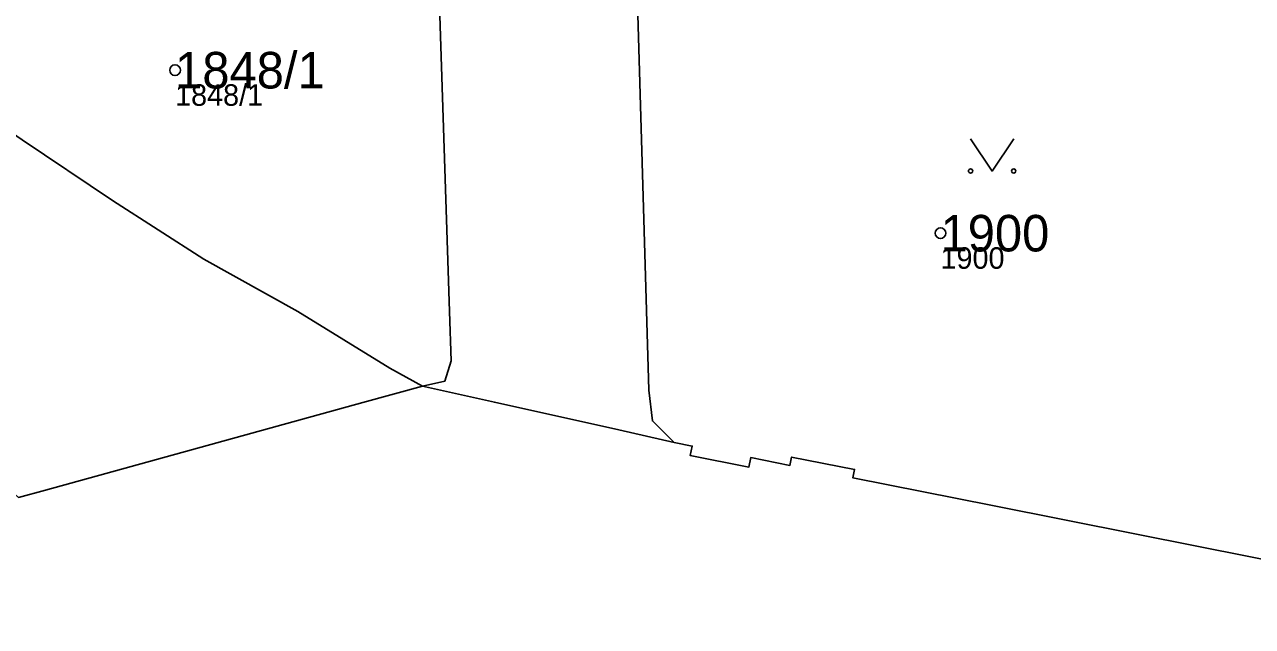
# Model space of a CAD drawing. Extents: x -690132 to -685994, y -975441 to -972444.
# Drawn here: x -688403.9 to -688346.8, y -973576.6 to -973548.6 of the extents above; entities that cross this region are included whole.
import ezdxf

# ---------------------------------------------------------------- set-up
doc = ezdxf.new("R2010")
doc.units = 0
for name, color, linetype in [('Definiční body', 7, 'Continuous'), ('Hranice parcel', 7, 'Continuous'), ('Parcelní čísla', 7, 'Continuous'), ('Polygon parcely', 7, 'Continuous'), ('Značky kultur', 7, 'Continuous')]:
    doc.layers.add(name, color=color, linetype=linetype)

msp = doc.modelspace()

# ---------------------------------------------------------------- linework, layer by layer
at = {"layer": 'Definiční body'}
for centre in [(-688396.9, -973550.74), (-688361.33, -973558.32)]:
    msp.add_circle(centre, 0.25, dxfattribs=at)
at = {"layer": 'Hranice parcel'}
for points in [[(-688385.4, -973565.43), (-688384.36, -973565.2), (-688384.07, -973564.26), (-688384.14, -973561.97), (-688385.04, -973534.43), (-688385.09, -973532.83), (-688385.47, -973521.22)], [(-688375.25, -973543.18), (-688375.45, -973544.75), (-688375.41, -973547.62), (-688374.89, -973565.62), (-688374.72, -973567.05), (-688373.7, -973568.05)], [(-688373.7, -973568.05), (-688372.87, -973568.22), (-688372.96, -973568.66), (-688370.23, -973569.2), (-688370.15, -973568.76), (-688368.33, -973569.12), (-688368.25, -973568.73), (-688365.32, -973569.31), (-688365.4, -973569.7), (-688358.91, -973570.99), (-688352.22, -973572.32), (-688330.64, -973576.61), (-688329.17, -973576.34), (-688328.46, -973575.01), (-688326.71, -973566.43), (-688328.57, -973566.05), (-688327.39, -973560.27), (-688325.53, -973560.65), (-688324.45, -973555.3), (-688324.22, -973554.23), (-688323.16, -973549.41), (-688322.97, -973547.08)], [(-688412.04, -973548.46), (-688410.83, -973549.29), (-688408.16, -973551.12), (-688404, -973553.98), (-688399.81, -973556.8), (-688395.57, -973559.53), (-688391.2, -973561.96), (-688386.92, -973564.6), (-688385.4, -973565.43)], [(-688404.18, -973570.61), (-688402.92, -973570.27), (-688388.17, -973566.19), (-688385.4, -973565.43)], [(-688373.7, -973568.05), (-688376.28, -973567.47), (-688382.06, -973566.18), (-688385.4, -973565.43)]]:
    msp.add_lwpolyline(points, dxfattribs=at)
at = {"layer": 'Polygon parcely'}
for points in [[(-688385.47, -973521.22), (-688385.09, -973532.83), (-688385.04, -973534.43), (-688384.14, -973561.97), (-688384.07, -973564.26), (-688384.36, -973565.2), (-688385.4, -973565.43), (-688382.06, -973566.18), (-688376.28, -973567.47), (-688373.7, -973568.05), (-688374.72, -973567.05), (-688374.89, -973565.62), (-688375.41, -973547.62), (-688375.45, -973544.75), (-688375.25, -973543.18), (-688375.65, -973541.16), (-688376.2, -973530.9), (-688376.35, -973528.11), (-688376.63, -973522.88), (-688376.76, -973505.41), (-688383.66, -973505.61), (-688385.9, -973505.67), (-688385.89, -973505.97), (-688385.49, -973520.79)], [(-688394.76, -973526.37), (-688400.1, -973525.6), (-688402.65, -973531.11), (-688402.4, -973536.18), (-688402.64, -973536.5), (-688403.28, -973537.33), (-688403.03, -973537.81), (-688407.71, -973543.78), (-688412.04, -973548.46), (-688410.83, -973549.29), (-688408.16, -973551.12), (-688404, -973553.98), (-688399.81, -973556.8), (-688395.57, -973559.53), (-688391.2, -973561.96), (-688386.92, -973564.6), (-688385.4, -973565.43), (-688384.36, -973565.2), (-688384.07, -973564.26), (-688384.14, -973561.97), (-688385.04, -973534.43), (-688385.09, -973532.83), (-688385.47, -973521.22), (-688386.23, -973527.64)]]:
    msp.add_lwpolyline(points, close=True, dxfattribs=at)
for points in [[(-688375.41, -973547.62), (-688374.89, -973565.62), (-688374.72, -973567.05), (-688373.7, -973568.05), (-688372.87, -973568.22), (-688372.96, -973568.66), (-688370.23, -973569.2), (-688370.15, -973568.76), (-688368.33, -973569.12), (-688368.25, -973568.73), (-688365.32, -973569.31), (-688365.4, -973569.7), (-688358.91, -973570.99), (-688352.22, -973572.32), (-688330.64, -973576.61)], [(-688431.21, -973547.89), (-688415.82, -973560.22), (-688405.2, -973569.7), (-688404.18, -973570.61), (-688402.92, -973570.27), (-688388.17, -973566.19), (-688385.4, -973565.43), (-688386.92, -973564.6), (-688391.2, -973561.96), (-688395.57, -973559.53), (-688399.81, -973556.8), (-688404, -973553.98), (-688408.16, -973551.12), (-688410.83, -973549.29), (-688412.04, -973548.46)], [(-688330.64, -973576.61), (-688352.22, -973572.32), (-688358.91, -973570.99), (-688365.4, -973569.7), (-688365.32, -973569.31), (-688368.25, -973568.73), (-688368.33, -973569.12), (-688370.15, -973568.76), (-688370.23, -973569.2), (-688372.96, -973568.66), (-688372.87, -973568.22), (-688373.7, -973568.05), (-688376.28, -973567.47), (-688382.06, -973566.18), (-688385.4, -973565.43), (-688388.17, -973566.19), (-688402.92, -973570.27), (-688404.18, -973570.61)]]:
    msp.add_lwpolyline(points, dxfattribs=at)
at = {"layer": 'Značky kultur'}
msp.add_lwpolyline([(-688359.93, -973553.929), (-688358.93, -973555.43), (-688357.93, -973553.929)], dxfattribs=at)
for centre in [(-688359.93, -973555.429), (-688357.93, -973555.429)]:
    msp.add_circle(centre, 0.1, dxfattribs=at)

# ---------------------------------------------------------------- texts
at = {"layer": 'Definiční body'}
for s, p in [('1848/1', (-688396.9, -973552.396)), ('1900', (-688361.33, -973559.976))]:
    msp.add_text(s, height=1, dxfattribs=at).set_placement(p)
at = {"layer": 'Parcelní čísla'}
for s, p in [('1848/1', (-688396.9, -973551.59)), ('1900', (-688361.33, -973559.17))]:
    msp.add_text(s, height=1.7, dxfattribs=at).set_placement(p)

doc.saveas('drawing.dxf')
